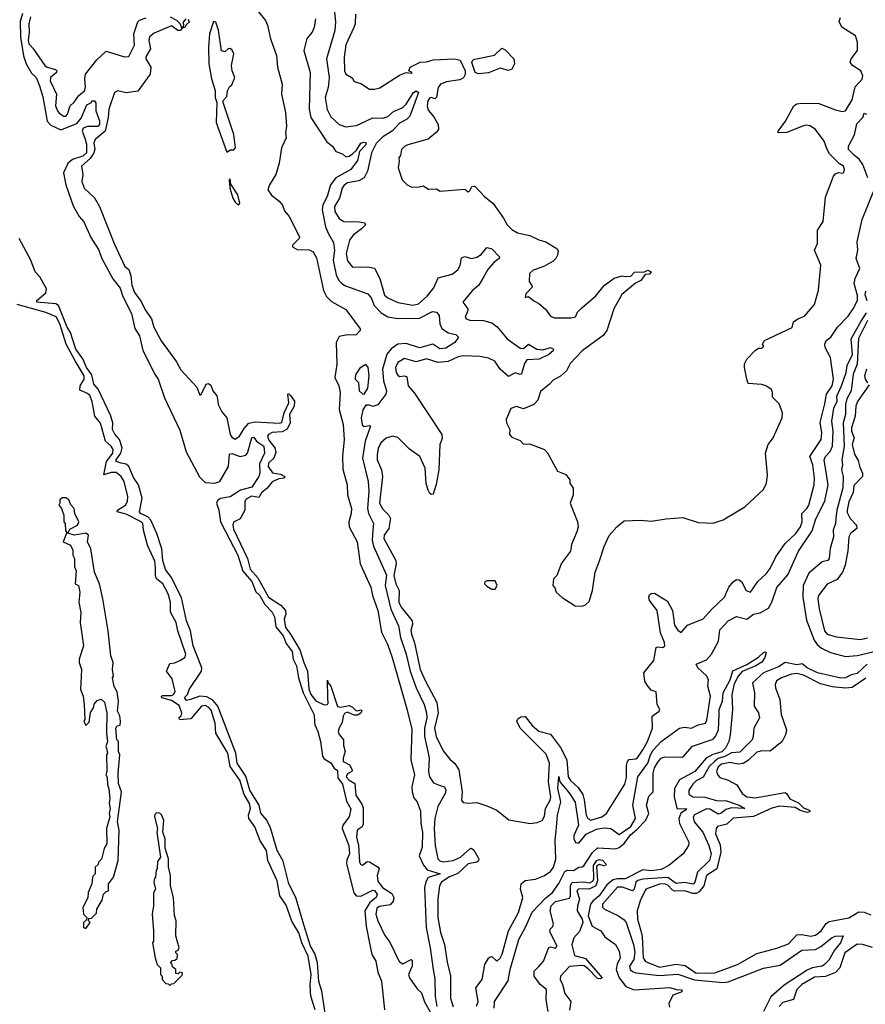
# Model space of a CAD drawing. Extents: x 1933546 to 2138868, y 524910 to 667279.
# Tile 383 of 466: x 2092080 to 2097123, y 560848 to 566719. Entities that reach past the tile are written whole.
import ezdxf

# ---------------------------------------------------------------- set-up
doc = ezdxf.new("R2010")
doc.units = 0

msp = doc.modelspace()

# ---------------------------------------------------------------- linework, layer by layer
at = {"layer": '0CON10XD'}
for points in [[(2093950.9, 566825), (2093963.8, 566705), (2093959, 566655), (2093908.6, 566485), (2093926.1, 566375), (2093919.7, 566315), (2093902.1, 566255), (2093914.3, 566184.3), (2093935, 566138.9), (2093984.2, 566094.2), (2094025, 566080.8), (2094088.4, 566088.4), (2094185, 566134.3), (2094245, 566132.7), (2094275, 566141.4), (2094309.4, 566170.6), (2094365.1, 566194.9), (2094385, 566215.2), (2094428.1, 566285), (2094445, 566294.2), (2094457.5, 566285), (2094406.1, 566143.9), (2094386.1, 566123.9), (2094345, 566102.6), (2094302.9, 566057.1), (2094245, 566021), (2094205, 565981.6), (2094177.5, 565925), (2094154.2, 565815), (2094135, 565776.2), (2094102.3, 565757.7), (2094034.4, 565745.6), (2094015, 565732.4), (2094003.4, 565715), (2093986.4, 565655), (2093958, 565605), (2093959.3, 565575), (2093984.2, 565534.2), (2094012.5, 565515), (2094104.4, 565514.4), (2094137.6, 565507.6), (2094142.2, 565495), (2094118.1, 565471.9), (2094068.1, 565435), (2094047.5, 565405), (2094025.9, 565325), (2094035, 565281.2), (2094065, 565243.5), (2094155, 565244.7), (2094195, 565237.1), (2094227.2, 565175), (2094255.8, 565075.8), (2094275, 565060.5), (2094335, 565032.5), (2094425, 565015.9), (2094458, 565025), (2094509.3, 565070.7), (2094550.1, 565119.9), (2094575, 565179.5), (2094657.9, 565202.1), (2094692, 565228), (2094706, 565254), (2094715, 565298.1), (2094735, 565306.2), (2094775, 565295.5), (2094805, 565302.2), (2094831.6, 565318.4), (2094865, 565361.4), (2094895, 565353.1), (2094941.9, 565305), (2094940, 565295), (2094908.3, 565271.7), (2094870.8, 565229.2), (2094845, 565183.1), (2094817.7, 565135), (2094778.3, 565101.7), (2094722.9, 565035), (2094751.4, 564995), (2094752.9, 564985), (2094735.5, 564945), (2094741.5, 564935), (2094765, 564928.1), (2094845, 564924.8), (2094895, 564911.9), (2094927.8, 564887.8), (2094987.1, 564815), (2095065, 564759.3), (2095085, 564759.2), (2095115, 564783.8), (2095164.5, 564754.5), (2095198.9, 564751.1), (2095245, 564763.8), (2095263.4, 564755), (2095261.6, 564745), (2095235, 564722.4), (2095178.5, 564695), (2095105, 564690.4), (2095090.2, 564669.8), (2095072.5, 564607.5), (2095065, 564604), (2095035, 564613.2), (2094995, 564591.8), (2094945.6, 564635.6), (2094913.3, 564683.3), (2094875, 564700.8), (2094825, 564710), (2094725, 564715.2), (2094695, 564708.5), (2094635, 564680.2), (2094575, 564674.1), (2094505, 564696.4), (2094445, 564679.5), (2094375, 564698.8), (2094335, 564674.4), (2094321.9, 564645), (2094324.7, 564615), (2094335, 564598.8), (2094345, 564591.8), (2094375, 564594.5), (2094388.7, 564588.7), (2094396.2, 564536.2), (2094435, 564491.1), (2094596.9, 564245), (2094598.4, 564221.6), (2094585.3, 564185), (2094578.4, 564035), (2094562.8, 563947.2), (2094545, 563890), (2094535, 563887.5), (2094525, 563894), (2094515, 563913.8), (2094503.9, 563953.9), (2094497, 564045), (2094465.2, 564115), (2094405, 564157), (2094335, 564228.1), (2094303.8, 564236.2), (2094266, 564224), (2094233.5, 564196.5), (2094217.8, 564162.2), (2094211, 564125), (2094212.4, 564095), (2094236.6, 564035), (2094244, 563995), (2094224.9, 563835), (2094245, 563801.1), (2094281.8, 563765), (2094290.6, 563745), (2094281.7, 563685), (2094253.5, 563645), (2094250.7, 563625), (2094322.8, 563495), (2094325.2, 563475), (2094311.8, 563405), (2094323.7, 563355), (2094342.7, 563315), (2094339.9, 563245), (2094354.8, 563215), (2094419.8, 563135), (2094421.6, 563115), (2094412.6, 563077.4), (2094415.4, 563055.4), (2094433.4, 563003.4), (2094468.2, 562845), (2094499, 562775), (2094566.6, 562646.6), (2094575.6, 562585.6), (2094554.5, 562495), (2094562.6, 562445), (2094605, 562358.9), (2094645, 562309.2), (2094675, 562284.2), (2094698.6, 562245), (2094717.8, 562115), (2094714.3, 562065), (2094725, 562050), (2094753.9, 562046.1), (2094805, 562051.2), (2094865, 562032), (2094924.4, 562004.4), (2094997.3, 561947.3), (2095125, 561926.7), (2095165, 561931.2), (2095195, 561943.8), (2095209.8, 561970.2), (2095215.9, 562015), (2095243.9, 562065), (2095247.5, 562085), (2095232.4, 562175), (2095239.6, 562285), (2095218.7, 562338.7), (2095065.2, 562495), (2095044.8, 562535), (2095051, 562549), (2095067.7, 562562.3), (2095095, 562564.2), (2095135, 562509.2), (2095175, 562477.2), (2095245, 562459.2), (2095305, 562379.3), (2095342.8, 562305), (2095350.1, 562205), (2095365, 562182), (2095410.2, 562140.2), (2095437.7, 562097.7), (2095446.8, 562066.8), (2095457.4, 561975), (2095467.6, 561955), (2095485.7, 561945.7), (2095551.9, 561965), (2095579.5, 561985), (2095689.3, 562160.7), (2095699.3, 562200.7), (2095699.1, 562270.9), (2095705, 562296.2), (2095715, 562307.5), (2095755, 562311.5), (2095765, 562318.2), (2095795.5, 562365.5), (2095822.8, 562415), (2095853.3, 562495), (2095851.2, 562565), (2095894, 562595), (2095897.8, 562605), (2095881.2, 562635), (2095875, 562710), (2095845, 562720.8), (2095821.2, 562751.2), (2095808.8, 562775), (2095801.3, 562825), (2095861.3, 562898.7), (2095875.5, 562974.5), (2095885, 562980), (2095915, 562975.8), (2095926.4, 562985), (2095924.4, 563005), (2095902.1, 563062.1), (2095881.9, 563195), (2095836.2, 563255), (2095831.2, 563275), (2095835, 563288.8), (2095845, 563298), (2095865, 563300), (2095942.2, 563252.2), (2095973.8, 563195), (2095985, 563109.2), (2096005, 563078.1), (2096025, 563065.7), (2096062.2, 563107.8), (2096155, 563146.4), (2096205, 563202.7), (2096282.7, 563275), (2096309.1, 563335), (2096335, 563367.1), (2096355, 563380), (2096369.4, 563379.4), (2096385, 563368.8), (2096413.1, 563315), (2096438, 563305), (2096480.9, 563369.1), (2096531.3, 563415), (2096555, 563445.5), (2096588.9, 563515), (2096645.1, 563594.9), (2096708.6, 563655), (2096736.5, 563695), (2096745.6, 563725), (2096744.8, 563775), (2096774.7, 563805), (2096785, 563824.5), (2096818.6, 563945), (2096820.2, 563985), (2096810.4, 564065), (2096791.2, 564115), (2096860.3, 564215), (2096863.9, 564255), (2096853.9, 564316.1), (2096880.8, 564429.2), (2096891.8, 564485), (2096924.1, 564535), (2096933.1, 564575), (2096914.8, 564704.8), (2096884.2, 564765), (2096880.7, 564785), (2096890, 564805), (2096917.1, 564825), (2096957.5, 564885), (2097019.8, 564950.2), (2097050.9, 564995), (2097075.2, 565044.8), (2097076.5, 565075), (2097055.9, 565145), (2097061.6, 565175), (2097090.6, 565235), (2097067.2, 565295), (2097077.3, 565345), (2097073.8, 565395), (2097103.4, 565526.6), (2097172.1, 565695)], [(2092096.5, 566755), (2092082.6, 566707.4), (2092083.8, 566615), (2092103.4, 566503.4), (2092117.5, 566455), (2092150.7, 566400.7), (2092178.4, 566375), (2092198.4, 566325), (2092218.4, 566258.4), (2092243.4, 566113.4), (2092265, 566090), (2092325, 566063.1), (2092420.1, 566099.9), (2092447.3, 566132.7), (2092479.4, 566210.6), (2092507.5, 566225), (2092510, 566235), (2092525.9, 566235.9), (2092533.8, 566223.8), (2092534.7, 566175), (2092556.5, 566115), (2092556, 566095), (2092545, 566081.2), (2092485, 566082.6), (2092458, 566072), (2092453.3, 566055), (2092467.5, 566012.5), (2092477.4, 565977.4), (2092477.9, 565925), (2092455.4, 565904.6), (2092394.6, 565885.4), (2092367.7, 565862.3), (2092341.5, 565805), (2092355.2, 565735), (2092399.1, 565609.1), (2092435, 565545.3), (2092462.8, 565512.8), (2092505, 565419.7), (2092548.8, 565348.8), (2092569.5, 565295), (2092635, 565174.1), (2092678.3, 565118.3), (2092695, 565068.5), (2092746.7, 564966.7), (2092767.1, 564877.1), (2092794.5, 564834.5), (2092815, 564746.1), (2092885.2, 564605.2), (2092905.4, 564575.4), (2092942.4, 564465), (2093035, 564271.5), (2093072.3, 564142.3), (2093152.9, 563992.9), (2093185, 563959.7), (2093243.8, 563956.2), (2093274.1, 563965.9), (2093324.5, 564055), (2093331.9, 564128.1), (2093345, 564132.7), (2093395.3, 564114.7), (2093428.5, 564121.5), (2093437.5, 564135), (2093465, 564225.6), (2093475, 564230), (2093493.5, 564203.5), (2093535.1, 564175), (2093540.2, 564135), (2093509.7, 564070.3), (2093511, 564015), (2093505.4, 563995), (2093465, 563930.7), (2093396.3, 563913.7), (2093335, 563873.2), (2093277, 563863), (2093258.8, 563851.2), (2093253.7, 563835), (2093266.5, 563795), (2093277.2, 563725), (2093381.5, 563525), (2093411.4, 563431.4), (2093465, 563368.6), (2093487.5, 563307.5), (2093511.7, 563285), (2093542, 563232), (2093586.4, 563185), (2093598.8, 563158.8), (2093608.3, 563098.3), (2093650.2, 563045), (2093669.4, 562999.4), (2093705, 562950.5), (2093711.2, 562905), (2093731, 562865), (2093742.6, 562795), (2093770, 562705), (2093835.6, 562574.4), (2093838.3, 562531.7), (2093839.1, 562515), (2093857.3, 562475), (2093873, 562415), (2093885, 562326.9), (2093895, 562311.2), (2093935, 562286.9), (2093955.3, 562255.3), (2093975, 562241.2), (2093977.5, 562197.5), (2094005, 562160.8), (2094028.3, 562058.3), (2094053.7, 562013.7), (2094043.8, 561966.2), (2094007.4, 561915), (2094003.2, 561895), (2094042.5, 561795), (2094047.2, 561745), (2094031.7, 561708.3), (2094029.2, 561685), (2094072.2, 561512.2), (2094085.5, 561495), (2094115, 561493.2), (2094185, 561528.4), (2094195, 561525.7), (2094211.2, 561505), (2094206.4, 561485), (2094168.2, 561455), (2094137.8, 561405), (2094145.5, 561314.5), (2094167.8, 561202.2), (2094180.5, 561145), (2094203, 561105), (2094215, 561039.4), (2094238, 560985), (2094255.8, 560815)], [(2092144, 566736), (2092134.3, 566694.3), (2092136.2, 566645), (2092129.7, 566595), (2092135, 566574.3), (2092158.8, 566548.8), (2092229.4, 566445), (2092242.9, 566435), (2092292.7, 566422.7), (2092301.8, 566415), (2092298.6, 566405), (2092263.3, 566375), (2092261.5, 566355), (2092299.5, 566275), (2092294.3, 566205), (2092304.4, 566175), (2092315, 566161.4), (2092344, 566144), (2092355, 566143.8), (2092365.3, 566155), (2092380.5, 566205), (2092405, 566227.5), (2092432.4, 566267.6), (2092465.8, 566295), (2092472.1, 566315), (2092467.3, 566367.3), (2092473.2, 566395), (2092540.8, 566479.2), (2092595, 566530.9), (2092705, 566496.7), (2092731.1, 566498.9), (2092763.6, 566566.4), (2092761.2, 566635), (2092785, 566705.9), (2092795, 566716.1), (2092835, 566729.7)], [(2093085, 566722.5), (2093090, 566705), (2093071.7, 566688.3), (2093065, 566673.3), (2093050, 566670), (2093036.7, 566655), (2093022, 566655), (2092985, 566681.5), (2092881.8, 566638.2), (2092854.2, 566615.8), (2092850.2, 566595), (2092859.2, 566545), (2092832.6, 566497.4), (2092831.4, 566485), (2092861.6, 566435), (2092857.4, 566395), (2092785, 566293.7), (2092715, 566283.6), (2092665, 566294.3), (2092645.6, 566284.4), (2092611.7, 566185), (2092608.3, 566135), (2092589.5, 566055), (2092529.7, 566005), (2092522.5, 565985), (2092527.9, 565945), (2092519.3, 565920.7), (2092499.4, 565890.6), (2092449.2, 565845), (2092456.5, 565795), (2092450, 565755), (2092463.4, 565713.4), (2092525, 565657.1), (2092555.2, 565605.2), (2092642.7, 565385), (2092707.5, 565247.5), (2092730, 565230), (2092742, 565192), (2092749.2, 565135), (2092765, 565091.8), (2092805, 565037.9), (2092828.3, 564988.3), (2092865, 564935.5), (2092880.4, 564885), (2092924, 564804), (2093015, 564678.5), (2093041, 564631), (2093136.9, 564526.9), (2093155, 564479.2), (2093165, 564487.5), (2093191.5, 564545), (2093205, 564550), (2093219.1, 564539.1), (2093232, 564505), (2093256.2, 564476.2), (2093261.4, 564445), (2093263.2, 564425), (2093285, 564380), (2093314.1, 564344.1), (2093334, 564245), (2093345, 564230), (2093365, 564218.5), (2093390.9, 564235), (2093418.5, 564281.5), (2093446.4, 564313.6), (2093485, 564320.4), (2093626.7, 564313.3), (2093642.2, 564317.8), (2093656.2, 564375), (2093684.1, 564435), (2093679.2, 564485), (2093685, 564488.5), (2093695, 564478.5), (2093718.3, 564445), (2093717.6, 564415), (2093689.4, 564365), (2093691.9, 564315), (2093675, 564277.8), (2093645, 564261.1), (2093585, 564256.6), (2093563.1, 564245), (2093558, 564235), (2093565, 564211.2), (2093602, 564165), (2093607.5, 564137.5), (2093596.2, 564105), (2093564, 564075), (2093561.3, 564055), (2093586.5, 564016.5), (2093635, 564009.5), (2093661.8, 563995), (2093655, 563984.4), (2093625, 563981.6), (2093585, 563964), (2093554.9, 563925), (2093521.5, 563898.5), (2093505, 563869.3), (2093463, 563877), (2093429.5, 563860.5), (2093423.3, 563845), (2093422.9, 563795), (2093395, 563742.4), (2093355, 563722.3), (2093350, 563705), (2093355, 563681.8), (2093437.9, 563505), (2093455, 563441.7), (2093500.3, 563390.3), (2093564.3, 563275), (2093636.8, 563226.8), (2093664.8, 563195), (2093666.3, 563175), (2093656.9, 563145), (2093664.6, 563095), (2093691.1, 563061.1), (2093750.7, 562960.7), (2093774.2, 562885), (2093797, 562835), (2093805, 562728), (2093816.9, 562695), (2093845, 562656.8), (2093895, 562634), (2093914, 562635), (2093918.6, 562641.4), (2093916.8, 562676.8), (2093915, 562780), (2093917.3, 562767.3), (2093935.3, 562745), (2093975, 562623.8), (2093995, 562619.3), (2094045, 562629.9), (2094065, 562620), (2094085, 562600), (2094095, 562597.1), (2094115, 562604.2), (2094119.4, 562599.4), (2094115, 562584.1), (2094095, 562571.9), (2094075, 562571.6), (2094035, 562589.5), (2094017.7, 562582.3), (2094008.7, 562565), (2094002.5, 562527.5), (2093984.2, 562495.8), (2093979.5, 562475), (2093985, 562456), (2094010.4, 562425), (2094010.9, 562390.9), (2094020.6, 562355), (2094008.5, 562315), (2094009.3, 562295), (2094045.8, 562275), (2094061.9, 562245), (2094060.3, 562235), (2094035, 562221.9), (2094026.5, 562205), (2094045, 562183.7), (2094078.7, 562165), (2094084.4, 562094.4), (2094121, 562041), (2094129, 562019), (2094128.2, 561921.8), (2094121.2, 561905), (2094093.3, 561885), (2094088.1, 561845), (2094100.3, 561795), (2094105.6, 561695.6), (2094115, 561680.8), (2094125, 561677.9), (2094151.7, 561698.3), (2094165, 561696.7), (2094218.4, 561665), (2094224.2, 561655), (2094211.1, 561615), (2094215, 561582.2), (2094243.1, 561545), (2094298.5, 561508.5), (2094311.5, 561485), (2094307.3, 561462.7), (2094288.3, 561441.7), (2094225, 561431.2), (2094209.7, 561420.3), (2094203.2, 561385), (2094215, 561345.4), (2094257.5, 561257.5), (2094287.8, 561217.8), (2094342.4, 561102.4), (2094365, 561089.4), (2094415, 561113.8), (2094419.5, 561109.5), (2094419.9, 561075), (2094399, 561025), (2094403.6, 561005), (2094450, 560940), (2094475.4, 560915), (2094493, 560863), (2094538.3, 560785)], [(2092976.6, 566736.6), (2093015, 566715.8), (2093037.5, 566695), (2093045, 566670), (2093058.3, 566681.7), (2093057.5, 566705), (2093073.3, 566725)], [(2093503.3, 566765), (2093545, 566713.3), (2093557, 566687), (2093576.2, 566605), (2093611.5, 566505), (2093618.2, 566435), (2093645.6, 566335), (2093641.9, 566275), (2093664.4, 566165), (2093671.5, 566085), (2093665.6, 566045), (2093668.6, 566015), (2093642, 565955), (2093627.5, 565862.5), (2093608, 565795), (2093570, 565735), (2093560, 565705), (2093582.3, 565672.3), (2093627.7, 565637.7), (2093647, 565613), (2093659.3, 565579.3), (2093686.1, 565546.1), (2093747.5, 565425), (2093745.6, 565415), (2093706, 565375), (2093706, 565365), (2093735, 565349.6), (2093805.9, 565345.9), (2093830, 565335), (2093848.9, 565298.9), (2093891.2, 565105), (2093908.9, 565068.9), (2093939.2, 565039.2), (2094025, 564991.1), (2094110, 564875), (2094110, 564865), (2094085, 564837.1), (2094035, 564840), (2093985, 564830.8), (2093967.7, 564795), (2093971.8, 564665), (2093960, 564585), (2093982.5, 564535), (2093991.5, 564495), (2093984.2, 564395), (2094009.5, 564305), (2094014.3, 564215), (2094005.4, 564114.6), (2094007.8, 564037.8), (2094033.1, 563945), (2094035.6, 563885), (2094059.1, 563805), (2094056.9, 563775), (2094042.2, 563725), (2094044.4, 563695), (2094091.8, 563605), (2094110.9, 563475), (2094174.6, 563335), (2094183.1, 563285), (2094215.3, 563195), (2094236.9, 563066.9), (2094272.8, 562995), (2094301.2, 562915), (2094388.6, 562608.6), (2094418.3, 562488.3), (2094412.3, 562305), (2094434.1, 562215), (2094418.9, 562145), (2094419.5, 562115), (2094429.4, 562079.4), (2094450, 562055), (2094469.9, 561999.9), (2094471.2, 561925), (2094481.6, 561875), (2094479.4, 561785), (2094462, 561732), (2094488.1, 561678.1), (2094510.1, 561650.1), (2094586.9, 561625), (2094516.5, 561603.5), (2094501.9, 561578.1), (2094493.9, 561545), (2094502.9, 561305), (2094528, 561185), (2094544.6, 561055.4), (2094555, 561000), (2094556.9, 560895), (2094568.4, 560835)], [(2093843.8, 566725), (2093836.9, 566673.1), (2093824.6, 566645.4), (2093792.2, 566607.8), (2093773.3, 566535), (2093812, 566405), (2093806.6, 566185), (2093815.2, 566135.2), (2093910.8, 565990.8), (2093945.7, 565965.7), (2093965, 565933.1), (2094005, 565918.6), (2094025, 565900.8), (2094045, 565904.6), (2094065, 565918.2), (2094088.7, 565941.3), (2094115, 565982.4), (2094135, 565989), (2094146.2, 565985), (2094145, 565973.3), (2094106.8, 565933.2), (2094095, 565879.6), (2094055, 565825.8), (2093964.4, 565775.6), (2093934.2, 565735), (2093912.9, 565665), (2093888.4, 565615), (2093884.5, 565585), (2093904.2, 565484.2), (2093921.1, 565441.1), (2093951.3, 565391.3), (2093957.8, 565342.2), (2093948.7, 565285), (2093967.3, 565197.3), (2093983.6, 565163.6), (2094000.5, 565145), (2094022.8, 565132.8), (2094155, 565083.5), (2094175, 565060.6), (2094193.8, 565013.8), (2094235, 564970.8), (2094275, 564947.9), (2094335, 564938.1), (2094465, 564939.3), (2094542, 564978), (2094566, 564975), (2094581.6, 564955), (2094584.7, 564905), (2094598.1, 564878.1), (2094635, 564851.2), (2094681.3, 564841.3), (2094696, 564825), (2094675.6, 564795), (2094620.6, 564760.6), (2094585, 564755.9), (2094543.9, 564783.9), (2094463.2, 564763.2), (2094385, 564788.5), (2094335, 564783.9), (2094295, 564757.2), (2094268.8, 564725), (2094243.3, 564635), (2094250.3, 564565), (2094266.5, 564505), (2094263.9, 564485), (2094215, 564423.3), (2094185, 564412), (2094165, 564421.2), (2094145, 564420), (2094126.7, 564393.3), (2094115.9, 564345), (2094122.1, 564302.1), (2094133.8, 564293.8), (2094165, 564300), (2094172, 564295), (2094139.8, 564205), (2094123.3, 564105), (2094157.8, 563965), (2094162.6, 563907.4), (2094153.6, 563805), (2094160.7, 563775), (2094190, 563715), (2094185.7, 563674.3), (2094181.5, 563615), (2094190.1, 563579.9), (2094266.9, 563406.9), (2094258.9, 563345), (2094293.2, 563203.2), (2094339.2, 563105), (2094350.2, 563035), (2094383.6, 562935), (2094408.4, 562835), (2094444.6, 562734.6), (2094491.6, 562635), (2094505.2, 562585), (2094507, 562555), (2094494.8, 562495), (2094493.5, 562445), (2094522, 562318), (2094517.9, 562235), (2094523.1, 562205), (2094547.3, 562167.3), (2094588, 562152), (2094612.9, 562145), (2094621.3, 562125), (2094616.9, 562105), (2094572.6, 562027.4), (2094554.8, 561955), (2094551.4, 561895), (2094556.6, 561795), (2094574, 561715), (2094585, 561702.5), (2094605, 561696.5), (2094665, 561704.3), (2094709.5, 561725), (2094764.4, 561775.6), (2094775, 561777.7), (2094787.5, 561767.5), (2094818.2, 561715), (2094816.1, 561703.9), (2094805, 561695.5), (2094755, 561685.4), (2094692.1, 561627.9), (2094639.4, 561605), (2094595.2, 561575), (2094582.6, 561555), (2094572.8, 561477.2), (2094573.5, 561365), (2094588.9, 561275), (2094614, 561205), (2094629, 561099), (2094648.3, 561018.3), (2094649.7, 560885), (2094665, 560831.9)], [(2094082.4, 566752.4), (2094079.5, 566695), (2094072.2, 566672.2), (2094025, 566570), (2094014.4, 566495), (2094017.1, 566415), (2094025, 566393.3), (2094063, 566373), (2094075, 566350), (2094115, 566338.8), (2094165, 566303.8), (2094195, 566303.8), (2094227.7, 566312.3), (2094345, 566387.5), (2094385, 566403.3), (2094415, 566400), (2094420, 566405), (2094400, 566415), (2094407.5, 566435), (2094467.5, 566465), (2094505, 566468.1), (2094545, 566480), (2094675, 566485.4), (2094707.4, 566477.4), (2094737.2, 566415), (2094737, 566393), (2094726.9, 566373.1), (2094705, 566360.7), (2094625, 566349.2), (2094590, 566335), (2094574.5, 566315), (2094565, 566256.7), (2094555, 566246.7), (2094535, 566256), (2094525, 566252.5), (2094513.4, 566235), (2094509.5, 566205), (2094515, 566180), (2094549.1, 566139.1), (2094574.5, 566095), (2094576.9, 566065), (2094564, 566046), (2094515, 566007.5), (2094395, 565973.3), (2094375, 565963.3), (2094357.5, 565945), (2094351.7, 565908.3), (2094340, 565895), (2094343.3, 565875), (2094337.5, 565835), (2094360, 565765), (2094390, 565735), (2094415, 565722.5), (2094455, 565720), (2094485, 565727.5), (2094518.3, 565708.3), (2094565, 565710), (2094587, 565697), (2094735, 565707.5), (2094755, 565692.5), (2094765, 565700), (2094776.1, 565723.9), (2094795, 565726), (2094851.2, 565665), (2094903, 565623), (2094965.8, 565535.8), (2094986.7, 565495), (2095015, 565467.5), (2095048.3, 565448.3), (2095122.1, 565432.1), (2095175, 565406.9), (2095216.7, 565395), (2095283.9, 565353.9), (2095290.7, 565340.7), (2095288, 565315), (2095278, 565295), (2095260.9, 565279.1), (2095205, 565247.5), (2095142.5, 565225), (2095120, 565205), (2095118.3, 565158.3), (2095137.5, 565125), (2095097.5, 565085), (2095095, 565062.5), (2095115, 565067.5), (2095145, 565042), (2095176.1, 565026.1), (2095215, 564992.5), (2095245, 564951.2), (2095268.3, 564941.7), (2095368.3, 564941.7), (2095395, 564947.5), (2095406.7, 564975), (2095430.3, 564999.7), (2095515, 565073.3), (2095565, 565133.3), (2095625, 565176.7), (2095672.5, 565192.5), (2095687, 565187), (2095725, 565190), (2095747, 565213), (2095805, 565216), (2095825, 565225.8), (2095846, 565215), (2095835, 565201.4), (2095810.6, 565199.4), (2095785, 565164.3), (2095752.1, 565147.9), (2095670.2, 565079.8), (2095623.3, 564995), (2095582.2, 564865), (2095560, 564835), (2095435, 564745.3), (2095361.7, 564668.3), (2095340, 564625), (2095305, 564592.5), (2095260.7, 564569.3), (2095240, 564545), (2095185, 564502.5), (2095170, 564450), (2095145.7, 564424.3), (2095085, 564398.8), (2095041.7, 564411.7), (2095008.7, 564401.3), (2094981.2, 564335), (2094983.3, 564315), (2095002.5, 564275), (2095000, 564245), (2095015, 564230), (2095065, 564210), (2095085, 564187.5), (2095119.3, 564189.3), (2095210, 564155), (2095227, 564137), (2095287, 564027), (2095336.4, 564006.4), (2095360, 563975), (2095360, 563955), (2095380, 563925), (2095380, 563885), (2095363.3, 563835), (2095406.7, 563725), (2095410, 563695), (2095403.3, 563665), (2095370.7, 563589.3), (2095365, 563550), (2095311.7, 563478.3), (2095282.5, 563405), (2095262.5, 563385), (2095260, 563345), (2095271.7, 563331.7), (2095280, 563305), (2095315, 563272.5), (2095393, 563223), (2095435, 563222.5), (2095455, 563230), (2095475, 563250), (2095496.2, 563315), (2095512, 563425), (2095537.3, 563492.7), (2095565, 563577.5), (2095595, 563643.3), (2095640, 563695), (2095685, 563730), (2095785, 563734), (2095845, 563728.8), (2095935, 563743.3), (2096035, 563750), (2096125, 563720), (2096215, 563717.5), (2096275, 563737.5), (2096405, 563813.8), (2096515, 563917.5), (2096532.5, 563955), (2096539.2, 564005), (2096527.5, 564135), (2096542.5, 564185), (2096572.5, 564225), (2096626.7, 564345), (2096628.8, 564375), (2096608.3, 564428.3), (2096568.3, 564468.3), (2096570, 564495), (2096563, 564513), (2096530, 564535), (2096505, 564543.3), (2096425, 564548.8), (2096415.7, 564575.7), (2096402.2, 564645), (2096403.2, 564666.8), (2096415.7, 564694.3), (2096465, 564746.7), (2096485, 564760), (2096505, 564760), (2096518.3, 564771.7), (2096510, 564785), (2096522.5, 564805), (2096686.1, 564883.9), (2096693.6, 564916.4), (2096720, 564935), (2096759.3, 564950.7), (2096819.5, 565020.5), (2096844.3, 565105.7), (2096856.9, 565255), (2096820, 565345), (2096836.7, 565385), (2096837, 565463), (2096871.2, 565515), (2096885, 565660), (2096932.5, 565785), (2096945, 565800), (2096963, 565807), (2096985, 565803.3), (2096995, 565807.5), (2096998.1, 565825), (2096992, 565845), (2096969.5, 565859.5), (2096909.7, 565919.7), (2096894.6, 565945), (2096877.9, 565995), (2096826.2, 566065), (2096794.6, 566085.4), (2096770.7, 566089.3), (2096748.8, 566085), (2096655, 566045.7), (2096603.8, 566045), (2096604, 566055), (2096646.4, 566113.6), (2096695.8, 566205), (2096715, 566216.5), (2096745, 566221.2), (2096845, 566218.5), (2096945, 566180.8), (2096985, 566171.2), (2097003.8, 566175), (2097045, 566242), (2097061.7, 566318.3), (2097103.3, 566365), (2097108.8, 566385), (2097096, 566415), (2097045.8, 566445), (2097031.9, 566465), (2097038.1, 566485), (2097075.8, 566535), (2097075.6, 566585.6), (2097065, 566622.5), (2096983.6, 566673.6), (2096967.5, 566707.5), (2096975, 566732.5)], [(2093315, 565930), (2093335, 565942.5), (2093357, 565943), (2093367.5, 565955), (2093356.7, 566035), (2093292.5, 566225), (2093293, 566237), (2093315, 566260), (2093320, 566295), (2093331.7, 566318.3), (2093345, 566330), (2093362.5, 566375), (2093346.7, 566415), (2093343.3, 566445), (2093355.9, 566515.9), (2093347.3, 566537.3), (2093335, 566546.7), (2093323.9, 566546.1), (2093303, 566527), (2093284.2, 566534.2), (2093265, 566657.5), (2093249.2, 566705), (2093235, 566708), (2093212.5, 566635), (2093205.7, 566554.3), (2093207.5, 566455), (2093223.9, 566366.1), (2093246.4, 566296.4), (2093246.2, 566255), (2093256.1, 566226.1), (2093252, 566105), (2093315, 565930)], [(2094815, 566396.2), (2094796.7, 566405), (2094776.4, 566463.6), (2094785, 566481.2), (2094911.7, 566508.3), (2094955, 566550), (2094975, 566538.8), (2095026, 566485), (2095030, 566455), (2095015, 566423.8), (2094995, 566416.7), (2094945, 566430), (2094875, 566402), (2094815, 566396.2)], [(2097138.5, 565775), (2097107.5, 565855), (2097086.6, 565886.6), (2097059, 565909), (2097021.8, 565945), (2097022.7, 565965), (2097057.4, 566032.6), (2097071.9, 566098.1), (2097108, 566135), (2097115, 566162.5), (2097130, 566155)], [(2093385, 565613.8), (2093392.5, 565625), (2093381.2, 565675), (2093338.3, 565738.3), (2093335, 565770), (2093330, 565765), (2093333.9, 565713.9), (2093350, 565655), (2093365, 565630), (2093385, 565613.8)], [(2093900.6, 560795), (2093882.3, 560925), (2093864.5, 560984.5), (2093856.3, 561095), (2093840.8, 561150.8), (2093814.3, 561195), (2093775, 561320.9), (2093726.3, 561485), (2093684.1, 561565), (2093652, 561702), (2093615, 561763.8), (2093575, 561899.2), (2093552.9, 561945), (2093518.2, 561988.2), (2093507.5, 562035), (2093453.1, 562125), (2093428.9, 562208.9), (2093376.5, 562285), (2093368, 562345), (2093261.1, 562625), (2093231.1, 562661.1), (2093195, 562680.7), (2093155, 562684.1), (2093097.5, 562665), (2093075, 562660), (2093063.2, 562676.8), (2093080.8, 562695), (2093089.5, 562725), (2093163.1, 562835), (2093166.7, 562853.3), (2093114.8, 562984.8), (2093098.2, 563075), (2093075.1, 563135), (2093045, 563274.4), (2092983.8, 563393.8), (2092949.8, 563439.8), (2092932.5, 563495), (2092926.8, 563563.2), (2092898, 563655), (2092862.2, 563735), (2092843.8, 563753.8), (2092799.6, 563775), (2092794.1, 563785), (2092810.8, 563865), (2092788.2, 563945), (2092759.3, 563989.3), (2092730.6, 564055), (2092715, 564068.1), (2092685.8, 564074.2), (2092655.4, 564085.4), (2092655.3, 564095), (2092683.3, 564135), (2092691, 564165), (2092675.7, 564215), (2092646.8, 564246.8), (2092634, 564275), (2092634.8, 564315.2), (2092620.4, 564360.4), (2092547.4, 564515), (2092522.4, 564545), (2092510.8, 564600.8), (2092478.2, 564645), (2092457.1, 564697.1), (2092414.9, 564755), (2092382.9, 564852.9), (2092363.9, 564885), (2092311, 565015), (2092295, 565024.8), (2092182.7, 565035), (2092181.1, 565045), (2092235, 565090), (2092240.6, 565115), (2092199.2, 565185), (2092172.1, 565215), (2092146.3, 565285), (2092077, 565415)], [(2097133.4, 565043.4), (2097122.5, 565077.5), (2097125, 565100.4)], [(2093841.7, 560815), (2093816.1, 560896.1), (2093814.2, 560924.2), (2093811.6, 560965), (2093818.6, 561025), (2093800.1, 561135), (2093762.4, 561215), (2093745, 561272.8), (2093702.7, 561342.7), (2093669, 561439), (2093631.5, 561495), (2093615.2, 561584.8), (2093560.3, 561705), (2093551.3, 561765), (2093513.3, 561823.3), (2093481.9, 561905), (2093446.9, 561955), (2093444.1, 561975), (2093455.4, 562015), (2093450.3, 562045), (2093417.8, 562097.8), (2093393.6, 562185), (2093335.1, 562265), (2093321.8, 562345), (2093284.9, 562404.9), (2093248.9, 562465), (2093246.1, 562525), (2093221.4, 562601.4), (2093208.3, 562618.3), (2093185, 562628.6), (2093165, 562626.2), (2093100.9, 562549.1), (2093034, 562544), (2093029.4, 562555), (2093042.6, 562567.4), (2093046.6, 562583.4), (2093030, 562630), (2092985, 562658.9), (2092927.5, 562675), (2092925.7, 562685), (2092931.6, 562688.4), (2092985, 562688.1), (2092997.4, 562695), (2093007.4, 562712.6), (2092989, 562789), (2092955.9, 562835), (2092975, 562879.4), (2093005, 562883.5), (2093035, 562897.7), (2093063.7, 562916.3), (2093070.7, 562935), (2093023.1, 563075), (2093012.1, 563125), (2092979.6, 563185), (2092978.9, 563245), (2092964.3, 563295), (2092934.3, 563354.3), (2092894.9, 563384.9), (2092889.2, 563405), (2092890.2, 563449.8), (2092885, 563489.7), (2092841.7, 563585), (2092817.2, 563675), (2092815.1, 563715.1), (2092805, 563725.6), (2092715, 563769.9), (2092661.5, 563785), (2092663.4, 563795), (2092711.3, 563825), (2092722.2, 563845), (2092724.3, 563875), (2092702.7, 563965), (2092685, 563994.8), (2092655, 564018.6), (2092625, 564018.4), (2092582.2, 564005), (2092597.1, 564085), (2092636, 564135), (2092637.2, 564155), (2092625.7, 564175.7), (2092592.4, 564205), (2092562.5, 564312.5), (2092528.1, 564355), (2092511.5, 564441.5), (2092497.5, 564477.5), (2092485, 564490.2), (2092439.2, 564509.2), (2092439.9, 564535), (2092464.4, 564575), (2092464.9, 564594.9), (2092410.1, 564685), (2092357.7, 564785), (2092319.8, 564905), (2092296.4, 564946.4), (2092235, 564973.1), (2092065, 565020.1)], [(2094803.6, 560836.4), (2094813.8, 560865), (2094800.8, 560945), (2094838.1, 560995), (2094854.5, 561085.5), (2094875, 561123.3), (2094885, 561130), (2094895, 561133.3), (2094925, 561104.2), (2094945, 561121.8), (2094956.8, 561146.8), (2094994.5, 561285.5), (2095055.2, 561395), (2095079.5, 561485), (2095065.6, 561535), (2095070, 561565), (2095094, 561585), (2095155, 561593.8), (2095205, 561614.3), (2095245, 561640.2), (2095264.1, 561665.9), (2095276.5, 561713.5), (2095273.7, 561826.3), (2095279.6, 561879.6), (2095287.5, 561975), (2095306.8, 562055), (2095289.6, 562135), (2095295, 562205.7), (2095301.2, 562175), (2095355, 562110.6), (2095392.5, 562052.5), (2095412.3, 561915), (2095384.8, 561855), (2095385.3, 561835), (2095395, 561812.9), (2095415, 561808.8), (2095457.3, 561862.7), (2095518.8, 561891.2), (2095565, 561899.2), (2095605, 561896), (2095655, 561860), (2095725, 561907), (2095752.5, 561955), (2095737.3, 562035), (2095766.5, 562203.5), (2095825.2, 562285), (2095841.4, 562335), (2095857.4, 562362.6), (2095905, 562414.7), (2096015, 562493.5), (2096045, 562501), (2096086.1, 562493.9), (2096126.6, 562513.4), (2096170.4, 562525), (2096177.7, 562542.3), (2096200, 562685), (2096184.3, 562744.3), (2096186.6, 562785), (2096176.5, 562806.5), (2096124.7, 562855), (2096114, 562875), (2096175, 562902.2), (2096206.2, 562935), (2096246.6, 563013.4), (2096255, 563081.4), (2096305, 563134.5), (2096355, 563160.8), (2096416.7, 563145), (2096455, 563173.1), (2096495, 563182.7), (2096545, 563209.4), (2096565, 563246), (2096595, 563332.8), (2096661, 563409), (2096725, 563549.6), (2096805, 563670.7), (2096827.9, 563742.1), (2096882.1, 563848), (2096901, 563945), (2096878.1, 564095), (2096884.8, 564115.2), (2096912.4, 564145), (2096926.7, 564175), (2096932, 564265), (2096922.2, 564325), (2096935, 564402.5), (2096954.8, 564445), (2096952.9, 564475), (2096981.5, 564535), (2097008.2, 564615), (2097014.1, 564655.9), (2097046.9, 564723.1), (2097037.9, 564815), (2097098.1, 564921.9), (2097129.3, 564970.7)], [(2097135.1, 564924.9), (2097081.4, 564818.6), (2097075, 564664.4), (2097049.4, 564605), (2097037.6, 564505), (2097012.1, 564457.9), (2097004.2, 564425), (2097004.2, 564365), (2096990.3, 564315), (2096996.2, 564175), (2096983.2, 564095), (2096987.2, 564065), (2096980.7, 564035), (2096989.7, 563995), (2096988.2, 563928.2), (2096953, 563795), (2096947.7, 563745), (2096944.8, 563715.2), (2096930.8, 563675), (2096933, 563635), (2096913.2, 563565), (2096907.8, 563505), (2096898.6, 563495), (2096865, 563486.3), (2096785, 563417.8), (2096752.1, 563345), (2096749.8, 563275), (2096771.5, 563138.5), (2096818.3, 563018.3), (2096835, 562993.3), (2096861.1, 562971.1), (2096915, 562944.8), (2097005, 562921.7), (2097075, 562927.1), (2097202.1, 562957.9)], [(2094135, 564486.7), (2094155, 564522.5), (2094163.9, 564595), (2094157.2, 564647.2), (2094145, 564662.5), (2094109.2, 564640.8), (2094084.2, 564605.8), (2094079.5, 564585), (2094081.1, 564575), (2094099.5, 564555), (2094104.4, 564505), (2094125, 564488), (2094135, 564486.7)], [(2097129.2, 564635), (2097117.1, 564595), (2097121, 564575), (2097135, 564554.3)], [(2097145, 564542), (2097077, 564443), (2097065.7, 564414.3), (2097061.3, 564355), (2097040.9, 564285), (2097041, 564265), (2097055.9, 564225), (2097044.8, 564185), (2097058.4, 564128.4), (2097079.7, 564089.7), (2097089.6, 564050.5), (2097105.5, 564015), (2097105.5, 563995), (2097055, 563940.8), (2097050.8, 563899.2), (2097025, 563844.4), (2097014.3, 563795), (2097015, 563781.2), (2097032.5, 563745), (2097070.4, 563705), (2097071.2, 563685), (2097034.8, 563655.2), (2097023.9, 563636.1), (2097017.8, 563552.2), (2097002.9, 563467.1), (2096986, 563424), (2096955, 563380.8), (2096895, 563352), (2096844.2, 563285.8), (2096840.4, 563265), (2096848.4, 563205), (2096879.7, 563075), (2096895.8, 563055), (2096948.6, 563038.6), (2097095, 563022.7), (2097135, 563032)], [(2092475, 561300), (2092500, 561335), (2092490, 561345), (2092491.7, 561358.3), (2092508.3, 561361.7), (2092538.3, 561391.7), (2092540, 561415), (2092571.7, 561468.3), (2092580, 561505), (2092595, 561520), (2092610, 561525), (2092610, 561565), (2092640, 561605), (2092666.7, 561705), (2092672.5, 561885), (2092663.3, 561935), (2092686.7, 562115), (2092670, 562165), (2092667.5, 562225), (2092677.5, 562335), (2092670, 562355), (2092670, 562415), (2092660, 562425), (2092652.5, 562495), (2092661.7, 562508.3), (2092678.3, 562511.7), (2092680, 562535), (2092677, 562567), (2092662.5, 562595), (2092670, 562655), (2092661.7, 562711.7), (2092643, 562743), (2092632.5, 562795), (2092640, 562805), (2092633.3, 562845), (2092637.5, 562885), (2092622.5, 562925), (2092606.7, 563075), (2092576.2, 563265), (2092556, 563355), (2092526, 563425), (2092504.5, 563564.5), (2092484, 563605), (2092489.4, 563645), (2092475, 563656.2), (2092430.7, 563649.3), (2092404.6, 563644.6), (2092367.5, 563657.5), (2092378.1, 563681.9), (2092424, 563705), (2092433.3, 563725), (2092408.8, 563775), (2092403.9, 563803.9), (2092385.7, 563825.7), (2092372.5, 563855), (2092355, 563867.5), (2092333, 563867), (2092320, 563855), (2092320, 563835), (2092312.5, 563825), (2092330, 563805), (2092342.5, 563765), (2092343.8, 563725), (2092350, 563715), (2092353.9, 563673.9), (2092361.7, 563661.7), (2092340, 563605), (2092382.5, 563585), (2092396.4, 563556.4), (2092397.5, 563525), (2092406.7, 563505), (2092407, 563457), (2092417, 563433), (2092410, 563355), (2092430, 563345), (2092437.5, 563305), (2092432.5, 563245), (2092443.6, 563183.6), (2092440, 563125), (2092460, 562985), (2092433.9, 562906.1), (2092433.8, 562885), (2092447.5, 562845), (2092442.5, 562725), (2092457.5, 562685), (2092463.3, 562635), (2092467.5, 562545), (2092462.5, 562535), (2092475, 562510), (2092495, 562530), (2092503, 562587), (2092520, 562615), (2092523, 562637), (2092541.7, 562658.3), (2092565, 562667.5), (2092585, 562650), (2092600, 562585), (2092596.7, 562465), (2092602.5, 562415), (2092593.3, 562385), (2092596.7, 562375), (2092602.5, 562345), (2092597.5, 562335), (2092600, 562235), (2092593.3, 562215), (2092601.7, 562201.7), (2092603, 562157), (2092611.7, 562131.7), (2092617.5, 562075), (2092612.5, 562045), (2092620, 562015), (2092612.5, 561985), (2092617.5, 561965), (2092597.5, 561895), (2092600, 561805), (2092583, 561777), (2092566.7, 561713.3), (2092550, 561695), (2092548.3, 561681.7), (2092530, 561665), (2092530, 561625), (2092513, 561607), (2092510, 561565), (2092487.5, 561515), (2092487, 561483), (2092456.7, 561425), (2092460, 561385), (2092480, 561365), (2092478.3, 561351.7), (2092460, 561335), (2092460, 561305), (2092475, 561300)], [(2094915, 563323.3), (2094926.7, 563345), (2094915, 563372.5), (2094865, 563373.8), (2094853.1, 563366.9), (2094852, 563355), (2094865, 563341.2), (2094895, 563323.3), (2094915, 563323.3)], [(2094909.3, 560825), (2094910.7, 560865), (2094993.1, 560986.9), (2095005, 561055.7), (2095057, 561235), (2095098.7, 561311.3), (2095135, 561396.1), (2095215, 561479.6), (2095257.3, 561515), (2095295, 561568.6), (2095329.8, 561640.2), (2095347.4, 561647.4), (2095382.5, 561645), (2095413.3, 561665), (2095435, 561666.5), (2095445, 561673.6), (2095496.7, 561753.3), (2095525, 561780.5), (2095635, 561775.4), (2095655, 561782.8), (2095685, 561807.4), (2095721.7, 561858.3), (2095761, 561889), (2095814.4, 561945), (2095831, 561985), (2095817.5, 562035), (2095832.1, 562087.9), (2095857.5, 562115), (2095857.1, 562225), (2095865, 562256.7), (2095885, 562292.2), (2095905, 562315.3), (2095925, 562322.6), (2096035, 562322.2), (2096093, 562387), (2096215, 562428.2), (2096230, 562445), (2096247.9, 562485), (2096251.6, 562575), (2096251, 562605), (2096270.2, 562655), (2096275.2, 562705), (2096317.3, 562782.7), (2096333, 562837), (2096416.9, 562873.1), (2096485, 562916.9), (2096515, 562946.2), (2096525, 562949.6), (2096532.2, 562945), (2096524.2, 562915), (2096505, 562887.8), (2096470.8, 562865), (2096388.5, 562831.5), (2096365.1, 562804.9), (2096340.8, 562759.2), (2096326.6, 562695), (2096330, 562605), (2096317.7, 562452.3), (2096308.4, 562415), (2096288.4, 562375), (2096266.2, 562353.8), (2096213.3, 562336.7), (2096173.8, 562316.2), (2096105.1, 562234.9), (2096013.9, 562186.1), (2095985.7, 562135), (2095982.8, 562085), (2095997.9, 562017.9), (2096005, 562013.2), (2096055.6, 562015), (2096050.4, 562005), (2096023.5, 561986.5), (2096010, 561955), (2096014.3, 561925), (2096069.6, 561815), (2096067.3, 561795), (2096035.7, 561745), (2095950.6, 561675), (2095905, 561651.6), (2095845, 561644.2), (2095795, 561649.8), (2095690, 561595), (2095645, 561596.6), (2095619.7, 561590.3), (2095580.6, 561559.4), (2095534.8, 561495), (2095496.9, 561463.1), (2095484.8, 561445), (2095470.6, 561375), (2095492.9, 561312.9), (2095546.2, 561286.2), (2095570.3, 561250.3), (2095633.7, 561203.7), (2095655.4, 561165.4), (2095660.4, 561125), (2095643.2, 561086.8), (2095637.5, 561055), (2095654.6, 561005.4), (2095695, 560952.8), (2095744.4, 560934.4), (2095955, 560947.5), (2096005, 560933.3), (2096025.8, 560935), (2096030, 560925), (2096025, 560920), (2095975, 560902.5), (2095951.7, 560851.7), (2095955, 560830)], [(2097133.4, 562875), (2097075, 562820.1), (2097038.6, 562811.4), (2097005, 562794.4), (2096977.1, 562792.9), (2096836.9, 562825), (2096775, 562853.3), (2096747.1, 562877), (2096715, 562872.6), (2096645, 562886.6), (2096605, 562860.9), (2096515, 562824.8), (2096449.5, 562765), (2096461.2, 562705), (2096460, 562625), (2096485.5, 562585), (2096491.2, 562555), (2096458, 562495), (2096454.8, 562445), (2096447, 562425), (2096375, 562350.8), (2096325, 562347.5), (2096285, 562324.3), (2096245, 562312.7), (2096225, 562297.7), (2096191.9, 562265), (2096155, 562202.7), (2096115, 562179.7), (2096095, 562159.6), (2096070, 562125), (2096070.1, 562100.1), (2096095, 562085.3), (2096165, 562081.8), (2096235, 562063.8), (2096295, 562061), (2096370, 562035), (2096404, 562015), (2096325, 562019.2), (2096290.6, 562009.4), (2096261.7, 561985), (2096245, 561980.7), (2096195, 562011.9), (2096175, 562013.3), (2096105, 561978.4), (2096097.1, 561962.9), (2096101.5, 561935), (2096152.8, 561875), (2096189.8, 561795), (2096202.5, 561745), (2096193.5, 561705), (2096122.2, 561635), (2096106.7, 561575), (2096095.6, 561564.4), (2096045, 561574.9), (2095995, 561567.8), (2095945, 561604.6), (2095908.4, 561601.6), (2095795, 561593.7), (2095766, 561585), (2095754.5, 561575), (2095745.1, 561534.9), (2095735, 561524.4), (2095675, 561547), (2095645, 561546.8), (2095555.2, 561445), (2095556.4, 561426.4), (2095566.7, 561415), (2095650.4, 561375), (2095685, 561350.6), (2095695.6, 561335.6), (2095740.1, 561205), (2095748.1, 561158.1), (2095742.4, 561115), (2095716.1, 561075), (2095721.2, 561055), (2095735, 561042.5), (2095755, 561036.1), (2095895, 561019.9), (2096005, 561027.6), (2096103.4, 560993.4), (2096272.7, 560977.3), (2096305, 560981.1), (2096391.9, 561015), (2096515, 561063.8), (2096615, 561080.3), (2096745, 561171.1), (2096825, 561175.2), (2096858, 561192), (2096925, 561246.9), (2096945, 561254), (2096990, 561255), (2096974, 561215), (2096939.5, 561170.5), (2096905, 561110), (2096879.3, 561085), (2096865, 561074.1), (2096805, 561064.2), (2096775, 561051.9), (2096638.8, 560961.2), (2096558.6, 560891.4), (2096516.5, 560805)], [(2097125, 562791.8), (2097043.8, 562736.2), (2097005, 562733.4), (2096925, 562741.5), (2096855, 562758.3), (2096755, 562809.3), (2096715, 562821), (2096682.9, 562817.1), (2096622.3, 562795), (2096593.9, 562776.1), (2096585.3, 562755), (2096586.5, 562735), (2096613.7, 562665), (2096620.9, 562575), (2096652.2, 562485), (2096646.4, 562455), (2096626.1, 562413.9), (2096555, 562357.7), (2096505, 562358.9), (2096475, 562350.4), (2096426.4, 562303.6), (2096395, 562283.9), (2096365, 562279.5), (2096315, 562290.3), (2096265, 562278.9), (2096245, 562263.5), (2096236.2, 562235), (2096243.4, 562213.4), (2096255, 562200.8), (2096305, 562183.8), (2096355.7, 562155.8), (2096389.1, 562105), (2096415.2, 562085.2), (2096465, 562079.1), (2096645, 562110.3), (2096655, 562103.6), (2096672.8, 562072.8), (2096725, 562048.5), (2096755, 562020), (2096789.6, 562005), (2096790.9, 561995), (2096775, 561992.2), (2096735, 562003.3), (2096705, 562021.8), (2096611.3, 562028.7), (2096565, 562016.9), (2096455, 561967.8), (2096335, 561956.6), (2096297.6, 561922.4), (2096242, 561908), (2096232.3, 561895), (2096230, 561865), (2096258, 561798), (2096262, 561755), (2096236.6, 561655), (2096174.7, 561615.3), (2096159, 561555), (2096131.2, 561518.8), (2096115, 561508.4), (2096095, 561508.2), (2096046.5, 561523.5), (2095985, 561522.9), (2095970.3, 561530.3), (2095945, 561557.3), (2095925, 561565.6), (2095895, 561563.2), (2095812.9, 561535), (2095779.6, 561465), (2095761.4, 561405), (2095764.3, 561355.7), (2095784.3, 561285.7), (2095791.5, 561251.5), (2095798, 561125), (2095812, 561102), (2095895, 561069.2), (2095995, 561087.2), (2096048.3, 561078.3), (2096115, 561034.2), (2096225, 561034.5), (2096360, 561085), (2096475, 561151.5), (2096595, 561183.3), (2096665, 561208.9), (2096715, 561261.9), (2096745, 561264.4), (2096795, 561253), (2096825, 561258.9), (2096860, 561285), (2096890.1, 561329.9), (2096907.8, 561342.2), (2097025, 561362.3), (2097085, 561399.4), (2097115, 561396.8), (2097155, 561381.2)], [(2092975, 560960), (2092985, 560970), (2092998.3, 560971.7), (2093048.3, 561021.7), (2093050, 561035), (2093035, 561040), (2093025, 561030), (2093011.7, 561031.7), (2093010, 561055), (2092991.7, 561071.7), (2092990, 561085), (2092980, 561095), (2092991.7, 561108.3), (2093005, 561110), (2093018.3, 561121.7), (2093020, 561145), (2093010, 561155), (2093010, 561165), (2093025, 561170), (2093030, 561185), (2093010, 561255), (2093012.5, 561345), (2093003, 561377), (2092997.5, 561485), (2092980, 561555), (2092980, 561615), (2092967, 561667), (2092966.7, 561715), (2092948.3, 561778.3), (2092946.7, 561835), (2092932.5, 561875), (2092938.8, 561945), (2092925, 561977.5), (2092915, 561987.5), (2092895, 561990), (2092885, 561980), (2092883.6, 561966.4), (2092902.5, 561895), (2092897.5, 561875), (2092920, 561725), (2092900.7, 561699.3), (2092900, 561655), (2092893, 561647), (2092890, 561605), (2092883, 561597), (2092880, 561575), (2092890, 561535), (2092878.3, 561511.7), (2092877.5, 561435), (2092870, 561385), (2092877.5, 561285), (2092877.5, 561225), (2092872.5, 561215), (2092887.5, 561125), (2092900, 561085), (2092920, 561065), (2092920, 561025), (2092930, 561015), (2092930, 560995), (2092951.7, 560971.7), (2092965, 560970), (2092975, 560960)], [(2095232.2, 560805), (2095219.2, 560875), (2095222.4, 560935), (2095184.6, 560965), (2095147.3, 561015), (2095148.2, 561045), (2095175, 561073.8), (2095202.7, 561105), (2095234.6, 561185.4), (2095245, 561190), (2095275, 561182.5), (2095285.5, 561195), (2095240.9, 561279.1), (2095243.3, 561295), (2095258.5, 561311.5), (2095263.1, 561326.9), (2095243.8, 561405), (2095249.4, 561435), (2095275, 561460.5), (2095359.4, 561480.6), (2095364.8, 561495.2), (2095364.1, 561555.9), (2095375, 561574.2), (2095445, 561578.1), (2095477.4, 561572.6), (2095498, 561582), (2095503.2, 561595), (2095502.7, 561675), (2095520.7, 561705), (2095535, 561711.6), (2095555, 561707), (2095576.9, 561683.1), (2095574.3, 561675.7), (2095565, 561673.1), (2095535, 561682.1), (2095520.5, 561669.5), (2095524.7, 561584.7), (2095516.2, 561555), (2095475, 561534.5), (2095415, 561535.2), (2095402, 561525), (2095418.2, 561475), (2095406.2, 561433.8), (2095405.1, 561405), (2095433.3, 561355), (2095438, 561335), (2095417.3, 561282.7), (2095383.8, 561243.8), (2095372.9, 561202.9), (2095388.1, 561138.1), (2095455, 561121.4), (2095554, 561005), (2095540.9, 560999.1), (2095525, 561001.4), (2095470, 561060), (2095446, 561076), (2095429.1, 561079.1), (2095357.9, 561072.1), (2095304.3, 561015), (2095303.5, 560995), (2095317.8, 560965), (2095331.1, 560911.1), (2095365.8, 560865), (2095358.1, 560811.9)], [(2097165.9, 561185.9), (2097105, 561205.1), (2097075, 561206.2), (2097001.5, 561155), (2096970.3, 561065), (2096945, 561038.1), (2096885, 561012.5), (2096820.1, 561009.9), (2096743.7, 560966.3), (2096714.7, 560935), (2096695, 560876.9), (2096631.5, 560858.5), (2096608.8, 560835)]]:
    msp.add_lwpolyline(points, dxfattribs=at)

doc.saveas('drawing.dxf')
